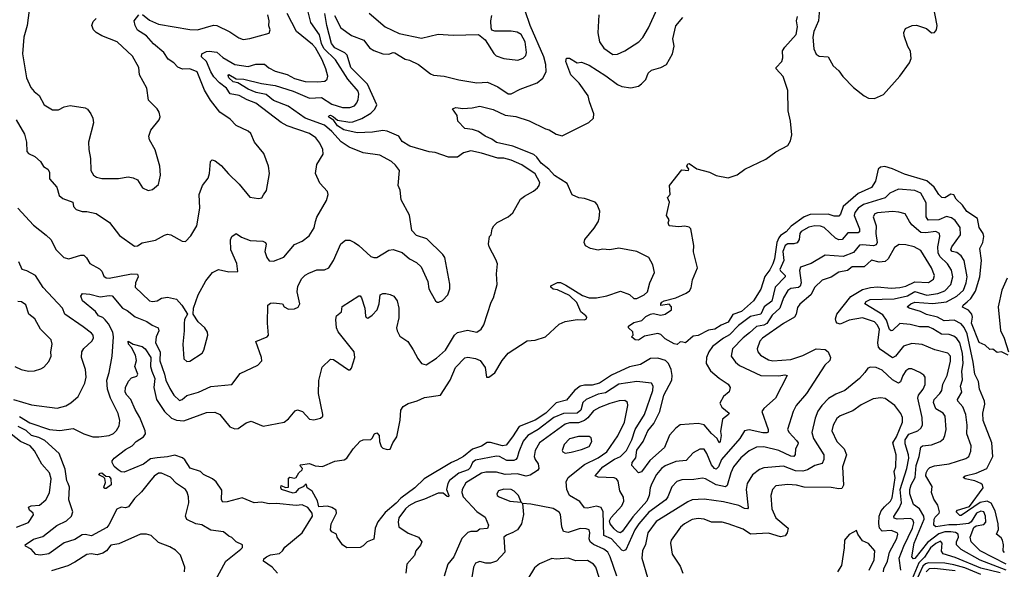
# Model space of a CAD drawing. Extents: x 1552033 to 1694788, y 811965 to 917215.
# Tile 562 of 632: x 1668246 to 1674833, y 872991 to 876663. Entities that reach past the tile are written whole.
import ezdxf

# ---------------------------------------------------------------- set-up
doc = ezdxf.new("R2010")
doc.units = 0

msp = doc.modelspace()

# ---------------------------------------------------------------- linework, layer by layer
at = {"layer": '0CON20XD'}
for points in [[(1673595.7, 876735.7), (1673590, 876655), (1673559.5, 876585), (1673552.8, 876547.2), (1673559.5, 876469.5), (1673575, 876433.8), (1673595, 876418.8), (1673655, 876416.2), (1673688.8, 876355), (1673725, 876322.5), (1673753.2, 876283.2), (1673825, 876209.2), (1673895, 876154.2), (1673925, 876138.1), (1673965, 876136.9), (1674025, 876162.9), (1674135, 876285.8), (1674198.6, 876375), (1674209.4, 876405), (1674205, 876453.3), (1674186.9, 876485), (1674162, 876555), (1674161.7, 876578.3), (1674172.5, 876605), (1674215.8, 876624.2), (1674245, 876625.8), (1674312.5, 876605), (1674345, 876576.2), (1674365, 876578), (1674380, 876595), (1674383.1, 876625), (1674354.8, 876774.8)], [(1668245, 874012.6), (1668315, 873969.6), (1668445.4, 873924.6), (1668515, 873918.9), (1668605, 873930.9), (1668676, 873896), (1668735, 873876.5), (1668775, 873875.5), (1668845, 873885.6), (1668875, 873898.1), (1668895, 873917.5), (1668911.2, 873948.8), (1668916.2, 873985), (1668905, 874032), (1668853.9, 874133.9), (1668834.2, 874195), (1668829.2, 874255), (1668845.3, 874305), (1668864.3, 874415), (1668873, 874545), (1668869, 874575), (1668841.1, 874631.1), (1668818.3, 874658.3), (1668802.6, 874672.6), (1668774.2, 874685), (1668752.7, 874712.7), (1668667.1, 874785), (1668656.4, 874815), (1668666.4, 874833.6), (1668715, 874829.2), (1668785, 874811.8), (1668845, 874821.2), (1668865, 874817.7), (1668935, 874735.3), (1668965, 874720), (1669018.7, 874678.7), (1669097.7, 874647.7), (1669133.1, 874623.1), (1669173.3, 874605), (1669176.7, 874585), (1669158.3, 874545), (1669154.3, 874505), (1669186.1, 874445), (1669183.5, 874383.5), (1669215.7, 874295.7), (1669224.8, 874254.8), (1669250, 874200), (1669278.2, 874155), (1669315, 874118.8), (1669332.9, 874125), (1669365, 874152.3), (1669442, 874175), (1669525, 874212.1), (1669666.2, 874225), (1669721.7, 874298.3), (1669840, 874355), (1669866.8, 874383.2), (1669864.4, 874405), (1669827, 874513), (1669902.5, 874545), (1669911.2, 874555), (1669903.4, 874636.6), (1669906, 874755), (1669925, 874769.2), (1669945, 874772.5), (1670004.3, 874764.3), (1670016, 874745), (1670045, 874729.4), (1670085, 874731.4), (1670108.5, 874741.5), (1670121.1, 874765), (1670102.3, 874845), (1670107.4, 874882.6), (1670133.5, 874935), (1670155, 874956.5), (1670180.6, 874970.6), (1670235, 874991.5), (1670285, 874992.2), (1670315, 875004.2), (1670346.5, 875055), (1670393.6, 875166.4), (1670425, 875190.8), (1670455, 875189.4), (1670485, 875175.6), (1670515, 875155.6), (1670595, 875081.9), (1670615, 875073.3), (1670635, 875074.4), (1670715, 875123.1), (1670745, 875128.1), (1670805, 875107.5), (1670855, 875066), (1670901.3, 875041.3), (1670931.9, 875011.9), (1670976, 874915), (1670984, 874865), (1670998, 874835), (1671027.5, 874785), (1671040, 874775), (1671050, 874775), (1671075, 874787.5), (1671110, 874825), (1671123.8, 874865), (1671123.6, 874896.4), (1671090, 875075), (1671077.5, 875095), (1670969.3, 875199.3), (1670901.9, 875221.9), (1670869.2, 875255), (1670855, 875357.5), (1670799.1, 875459.1), (1670790.8, 875525), (1670778, 875555), (1670788, 875655), (1670761.3, 875691.3), (1670734.2, 875715), (1670655, 875757.5), (1670544.6, 875774.6), (1670451.2, 875811.2), (1670396.8, 875846.8), (1670335, 875915.2), (1670285, 875958.8), (1670156.2, 876006.2), (1670042.7, 876085), (1669943.6, 876123.6), (1669895, 876163.6), (1669827.7, 876177.7), (1669775, 876199.7), (1669705, 876241.6), (1669675, 876247.5), (1669644.7, 876275), (1669640.4, 876289.6), (1669645, 876296.9), (1669695, 876267.5), (1669745, 876265.2), (1669865, 876236.4), (1669955, 876223.9), (1670075, 876185.5), (1670185, 876140), (1670265, 876143.8), (1670335, 876100), (1670405, 876075.8), (1670455, 876076.3), (1670485, 876088.5), (1670501.9, 876108.1), (1670510.5, 876129.5), (1670516, 876165), (1670511.5, 876185), (1670442.1, 876265), (1670358.4, 876395), (1670281.9, 876471.9), (1670265.1, 876505), (1670251.8, 876561.8), (1670193.8, 876645), (1670175.9, 876715)], [(1668315, 876760), (1668296.8, 876625), (1668273.1, 876546.9), (1668264.4, 876435), (1668292.2, 876275), (1668321.2, 876211.2), (1668343, 876183), (1668376.4, 876156.4), (1668410, 876095), (1668465, 876060), (1668505, 876061.2), (1668545, 876080.8), (1668585, 876089.2), (1668685, 876074.4), (1668700.8, 876065), (1668722, 876035), (1668736.2, 876005), (1668740, 875975), (1668707.5, 875845), (1668708.1, 875795), (1668719.5, 875735), (1668722.2, 875655), (1668740, 875625), (1668760.2, 875610.2), (1668795, 875601.3), (1668906.9, 875603.1), (1668972.5, 875612.5), (1669005, 875606), (1669035, 875593.3), (1669068.9, 875538.9), (1669105, 875521.2), (1669135, 875528), (1669175, 875562.5), (1669188, 875625), (1669184.2, 875685), (1669153, 875793), (1669115, 875860), (1669110.6, 875885), (1669124.2, 875925), (1669180, 875995), (1669185.8, 876015), (1669179.2, 876045), (1669165, 876068), (1669108.6, 876125), (1669097.5, 876205), (1669048.1, 876295), (1669042.5, 876345), (1669000.6, 876420.6), (1668899.2, 876515), (1668795, 876554.6), (1668757.4, 876577.4), (1668741.1, 876595), (1668730, 876625), (1668738.7, 876651.3), (1668759.1, 876670.9)], [(1670351.6, 876691.6), (1670395, 876610), (1670466.9, 876556.9), (1670547.6, 876527.6), (1670587.1, 876475), (1670615, 876457.3), (1670675, 876434.4), (1670715, 876432.2), (1670745, 876444.3), (1670755, 876441.4), (1670825, 876399.4), (1670855, 876392.5), (1670914.1, 876364.1), (1670995, 876301.4), (1671013.6, 876293.6), (1671085, 876286.9), (1671185, 876260.9), (1671305, 876241.1), (1671375, 876245.5), (1671445.7, 876215.7), (1671515, 876168.1), (1671535, 876168.1), (1671595, 876198.9), (1671708.6, 876241.4), (1671746.6, 876273.4), (1671767.3, 876315), (1671765.4, 876365), (1671752.8, 876415), (1671661.6, 876625), (1671627.9, 876722.1)], [(1672120.4, 876695), (1672114.7, 876575), (1672125, 876516), (1672155, 876473.5), (1672215, 876431.8), (1672245, 876433.2), (1672295, 876456.1), (1672387.8, 876515), (1672415, 876544), (1672452.1, 876607.9), (1672510.4, 876735)], [(1668223.2, 875995), (1668278.1, 875898.1), (1668291.1, 875845), (1668293.2, 875783.2), (1668305, 875768.8), (1668348.8, 875748.8), (1668386.2, 875715), (1668405, 875682.5), (1668435, 875663.8), (1668445.4, 875645), (1668445, 875600), (1668495.6, 875545), (1668509.7, 875489.7), (1668535, 875469.5), (1668602.5, 875445), (1668606.7, 875415), (1668625, 875394), (1668665, 875381.2), (1668695, 875382), (1668758.1, 875368.1), (1668847.4, 875307.4), (1668915, 875220.6), (1669015, 875150), (1669035, 875151.4), (1669065, 875171.8), (1669155, 875190.6), (1669215, 875224), (1669235, 875229.2), (1669256.8, 875226.8), (1669332.4, 875182.4), (1669355, 875181.4), (1669391.3, 875218.7), (1669431.4, 875285), (1669451.1, 875405), (1669446.9, 875495), (1669469.4, 875555), (1669506.2, 875605), (1669516.7, 875635), (1669523.8, 875715), (1669535, 875726.7), (1669555, 875721.2), (1669595, 875689.2), (1669642.4, 875632.4), (1669715.3, 875565.3), (1669785, 875477.1), (1669845, 875467.5), (1669867.1, 875472.9), (1669878, 875492), (1669897.1, 875522.9), (1669917.5, 875635), (1669911.5, 875685), (1669879.1, 875769.1), (1669817.5, 875845), (1669792.2, 875902.2), (1669775, 875919.4), (1669695, 875956.9), (1669655, 875999.4), (1669585.3, 876045.3), (1669523.8, 876125), (1669482, 876192), (1669434.4, 876315), (1669385, 876334.5), (1669335, 876332.5), (1669305.4, 876345.4), (1669277.1, 876375), (1669240.5, 876400.5), (1669210.9, 876445), (1669142, 876502), (1669095, 876555.8), (1669035, 876592.5), (1669018.8, 876625), (1669013.3, 876655), (1669042.5, 876695)], [(1669971.1, 872965), (1669935, 873005.5), (1669877.3, 873045), (1669880.2, 873059.8), (1669896.8, 873075), (1669925, 873087.3), (1669985, 873096.7), (1670005, 873114), (1670021, 873139), (1670137.1, 873235), (1670205.6, 873345), (1670202.7, 873365), (1670175, 873404.4), (1670135, 873420.5), (1670095, 873416.5), (1669965, 873430), (1669915, 873429.1), (1669865, 873438.5), (1669815.5, 873435.5), (1669735, 873467.5), (1669635, 873441.1), (1669605, 873440), (1669595.9, 873455.9), (1669598.8, 873518.8), (1669560.6, 873575), (1669536.5, 873595), (1669475, 873623.4), (1669455.1, 873645.1), (1669387.1, 873667.1), (1669351.4, 873721.4), (1669335.6, 873735), (1669285, 873752.9), (1669235, 873741.8), (1669166.4, 873736.4), (1669121.7, 873728.3), (1669075, 873693.3), (1668945, 873640), (1668925, 873641.5), (1668905, 873654.4), (1668878, 873678), (1668864.5, 873705), (1668864.5, 873715), (1668877.5, 873732.5), (1668955, 873791.4), (1668998.5, 873815), (1669025, 873843.8), (1669074.7, 873875.3), (1669087.1, 873895), (1669085.4, 873915), (1669050, 874005), (1669018.9, 874058.9), (1668990.7, 874125), (1668963.6, 874153.6), (1668952.1, 874175), (1668953.5, 874205), (1668975, 874248.5), (1668995, 874270.7), (1669029.1, 874280.9), (1669036.6, 874295), (1669017.1, 874345), (1669027.5, 874385), (1669020.8, 874420.8), (1668993.4, 874473.4), (1668974.2, 874495), (1668972.5, 874515), (1669005, 874496.2), (1669065, 874478.6), (1669086.5, 874465), (1669123.9, 874405), (1669122.1, 874345), (1669130.8, 874315), (1669150.3, 874265), (1669143.7, 874205), (1669162, 874125), (1669215, 874044.5), (1669261.2, 874001.2), (1669295, 873987.1), (1669345, 873983.3), (1669495, 874037.9), (1669551.3, 874041.3), (1669585, 874024.3), (1669652.2, 873942.2), (1669685, 873928.6), (1669707.9, 873932.1), (1669760.7, 873969.3), (1669795, 873981.2), (1669875, 873948), (1670015.8, 873974.2), (1670044.4, 873995.6), (1670089.4, 874050.6), (1670104.3, 874055.7), (1670138.8, 874045), (1670185, 873993.8), (1670215, 873989.2), (1670258.3, 874001.7), (1670273.3, 874015), (1670273.8, 874025), (1670244.3, 874165), (1670246.6, 874253.4), (1670269.4, 874340.6), (1670325, 874395.8), (1670345, 874392.5), (1670445, 874323.3), (1670456.7, 874323.3), (1670465.8, 874335), (1670488.1, 874405), (1670483.4, 874443.4), (1670376.6, 874576.6), (1670365.7, 874605), (1670360.5, 874659.5), (1670366.4, 874683.6), (1670398, 874712), (1670404.1, 874745.9), (1670515, 874817.5), (1670525, 874817.5), (1670533.3, 874805), (1670554.4, 874735), (1670559.2, 874685), (1670565, 874673.3), (1670575, 874670), (1670605, 874689.2), (1670636.9, 874725), (1670651.9, 874765), (1670657.5, 874825), (1670675, 874833.3), (1670695, 874833.8), (1670725, 874828), (1670750, 874815), (1670770.8, 874785), (1670781.9, 874735), (1670782.1, 874672.1), (1670767.8, 874605), (1670770.6, 874585), (1670789.6, 874549.6), (1670842.2, 874512.2), (1670878.3, 874458.3), (1670909.1, 874399.1), (1670935, 874366.7), (1670965, 874356.2), (1671035, 874401.1), (1671095, 874454.5), (1671155, 874554.4), (1671175, 874573.6), (1671241.3, 874588.7), (1671305, 874574.5), (1671334.3, 874595.7), (1671350.8, 874625), (1671400, 874775), (1671415.4, 874804.6), (1671440, 874895), (1671435.6, 874965), (1671441.7, 875031.7), (1671431.7, 875061.7), (1671386, 875145), (1671382, 875165), (1671390, 875215), (1671400, 875225), (1671408, 875265), (1671417.5, 875285), (1671440.8, 875309.2), (1671513.2, 875346.8), (1671546.3, 875373.7), (1671597.5, 875465), (1671622.5, 875485), (1671683.4, 875516.6), (1671709.8, 875540.2), (1671721.9, 875555), (1671726.2, 875575), (1671695, 875632.4), (1671605, 875693.9), (1671535, 875725.3), (1671485, 875737.5), (1671445, 875738.6), (1671335, 875772.4), (1671265, 875786.8), (1671215.4, 875774.6), (1671175, 875745.7), (1671115, 875744.4), (1671025, 875776.4), (1670985, 875781.5), (1670857.2, 875817.2), (1670805, 875850), (1670783.3, 875885), (1670705, 875919.4), (1670675, 875923.3), (1670607.4, 875912.6), (1670505, 875907), (1670415, 875926.3), (1670371.7, 875955), (1670348.9, 875988.9), (1670311.5, 876015), (1670315.7, 876024.3), (1670325, 876024.5), (1670345, 876015.2), (1670372.8, 875992.8), (1670455, 875978.5), (1670475, 875980.2), (1670535, 876002.5), (1670595, 876038.2), (1670621.2, 876065), (1670634.4, 876095), (1670572.2, 876232.2), (1670461.2, 876345), (1670437.3, 876427.3), (1670421.7, 876441.7), (1670355, 876474.7), (1670331.2, 876505), (1670301.5, 876625), (1670288.6, 876705)], [(1669068.1, 876698.1), (1669115, 876661.2), (1669175, 876633.4), (1669385, 876597.9), (1669435, 876596), (1669543.8, 876626.2), (1669565, 876625.3), (1669653, 876583), (1669712, 876542), (1669742.1, 876532.1), (1669785, 876537.3), (1669915.8, 876574.2), (1669921.2, 876595), (1669913.3, 876623.3), (1669915.4, 876655), (1669906, 876695)], [(1670226.2, 875313.8), (1670235, 875344), (1670298.8, 875455), (1670310, 875495), (1670306.2, 875515), (1670255, 875570), (1670225.8, 875635), (1670234.3, 875695), (1670276.9, 875765), (1670275, 875796.2), (1670255, 875839.2), (1670227.5, 875875), (1670185, 875903.5), (1670035, 875954.6), (1669995, 875975.6), (1669826, 876106), (1669768.1, 876128.1), (1669715, 876156.9), (1669655, 876167.5), (1669630.3, 876205), (1669582.2, 876242.2), (1669545, 876282.5), (1669524.4, 876314.4), (1669495, 876383.3), (1669463.1, 876415), (1669464.2, 876435.8), (1669495, 876449.8), (1669515, 876452.9), (1669565.7, 876445.7), (1669605, 876410.3), (1669685, 876363.1), (1669775, 876350.4), (1669825, 876367.1), (1669885, 876366.9), (1669912, 876342), (1669955, 876319.1), (1670035, 876298.2), (1670085, 876271.4), (1670155, 876250), (1670241.9, 876248.1), (1670286.7, 876253.3), (1670303.3, 876265), (1670307.5, 876285), (1670295.3, 876335), (1670270.3, 876395), (1670225, 876474.6), (1670205, 876498.4), (1670098.8, 876585), (1670036.3, 876705)], [(1674835, 873103.2), (1674825.5, 873115), (1674828.2, 873155), (1674821.8, 873185), (1674811.3, 873201.3), (1674780, 873225), (1674792.9, 873257.1), (1674792.3, 873295), (1674771.3, 873381.3), (1674745, 873432.4), (1674717.2, 873447.2), (1674671.7, 873438.3), (1674545, 873350), (1674535, 873351.2), (1674510, 873375), (1674520, 873385), (1674599.5, 873410.5), (1674690.6, 873535), (1674687.1, 873555), (1674675.2, 873565.2), (1674635, 873581.5), (1674570.8, 873595), (1674558.6, 873605), (1674570, 873615), (1674645, 873634.2), (1674715, 873664.6), (1674755.2, 873744.8), (1674750.2, 873835), (1674692.2, 873985), (1674689.4, 874035), (1674701.5, 874095), (1674699.6, 874115), (1674667.9, 874195), (1674659.2, 874245), (1674636.7, 874295), (1674623.6, 874375), (1674584.2, 874564.2), (1674565, 874606.7), (1674545, 874630.7), (1674496.3, 874656.3), (1674431.4, 874651.4), (1674386.3, 874676.3), (1674313.1, 874693.1), (1674272.6, 874712.6), (1674195.4, 874735.4), (1674182.5, 874745), (1674207.7, 874765), (1674235, 874775.9), (1674355, 874767.3), (1674445, 874778.8), (1674514.7, 874815), (1674559.5, 874855), (1674577.6, 874905), (1674583.3, 874945), (1674564.8, 875054.8), (1674545, 875085.3), (1674515, 875107.5), (1674483.9, 875113.9), (1674475.9, 875125), (1674482.2, 875145), (1674539.6, 875225), (1674537.9, 875275), (1674505, 875321.3), (1674480.1, 875340.1), (1674445, 875348), (1674395, 875326.4), (1674323.8, 875323.8), (1674309.8, 875345), (1674309.2, 875439.2), (1674275.2, 875505.2), (1674235, 875521.6), (1674125, 875531.6), (1674066.4, 875503.6), (1674035, 875473.5), (1673891.2, 875428.8), (1673855, 875404.1), (1673833.7, 875375), (1673828.4, 875355), (1673864, 875265), (1673863.2, 875246.8), (1673855, 875238.2), (1673785, 875238.2), (1673748.1, 875195), (1673725, 875191.6), (1673703.3, 875203.3), (1673628.1, 875275), (1673604.3, 875284.3), (1673564.8, 875285.2), (1673525, 875276.1), (1673475, 875248.4), (1673464.2, 875235), (1673460, 875195), (1673447.6, 875172.4), (1673425, 875165.8), (1673385, 875165.2), (1673366.3, 875153.7), (1673351.8, 875115), (1673358.1, 875055), (1673331.9, 874995), (1673335, 874984.6), (1673366.2, 874955), (1673367.5, 874945), (1673300, 874875), (1673277.4, 874782.6), (1673227, 874745), (1673203.4, 874696.6), (1673135, 874679.6), (1673055, 874619.2), (1672993.5, 874556.5), (1672953.9, 874535), (1672881, 874479), (1672855.5, 874445), (1672840, 874405), (1672837.8, 874365), (1672866.7, 874316.7), (1672925, 874267.5), (1672985, 874228.5), (1672998.9, 874205), (1672992.9, 874177.1), (1672953.9, 874146.1), (1672930, 874100), (1672942.9, 874075), (1672992.5, 874035), (1672988, 874025), (1672948.8, 873995), (1672935, 873911.2), (1672938, 873885), (1672932, 873845), (1672925, 873836.2), (1672911.5, 873865), (1672875, 873897.6), (1672825, 873956.7), (1672785, 873964.7), (1672665, 873956.1), (1672635, 873933.5), (1672592.4, 873887.6), (1672559.7, 873805), (1672462.7, 873717.3), (1672405, 873642.2), (1672385, 873634.4), (1672341.1, 873685), (1672343.9, 873705), (1672367, 873735), (1672374.2, 873785.8), (1672416.2, 873845), (1672447.3, 873915), (1672488, 873965), (1672528.7, 874045), (1672554.5, 874155), (1672608.5, 874255), (1672611, 874285), (1672604, 874325), (1672586.2, 874366.2), (1672566.4, 874385), (1672515, 874402.7), (1672465, 874399.2), (1672399.9, 874360.1), (1672325, 874343.7), (1672205, 874289.1), (1672125, 874235.3), (1672075, 874220.3), (1672025, 874220.5), (1671995, 874213.7), (1671957.2, 874185), (1671905, 874121.6), (1671835, 874102.6), (1671765, 874035.2), (1671695, 873986.7), (1671587.2, 873945), (1671543.7, 873875), (1671500.1, 873819.9), (1671475, 873816.6), (1671395, 873837.6), (1671372.8, 873837.2), (1671336.2, 873813.8), (1671275, 873793), (1671215, 873744.7), (1671170.3, 873719.7), (1671134.8, 873705.2), (1670951.2, 873595), (1670890.6, 873535), (1670795, 873465.4), (1670765, 873431.9), (1670690.7, 873369.3), (1670643.1, 873306.9), (1670624.5, 873265), (1670615, 873192.5), (1670570, 873175), (1670545, 873146.7), (1670525, 873136.7), (1670435.7, 873134.3), (1670405, 873154.7), (1670370.4, 873205), (1670366.4, 873226.4), (1670335, 873240.8), (1670326.1, 873255), (1670330.3, 873295), (1670366.2, 873365), (1670363.5, 873385), (1670335, 873403.1), (1670305, 873411.7), (1670247.8, 873407.8), (1670238.2, 873448.2), (1670202, 873512), (1670168.8, 873535), (1670165, 873556.7), (1670155, 873557.5), (1670152.5, 873547.5), (1670141.7, 873541.7), (1670112.1, 873527.9), (1670091.2, 873505), (1670075, 873500), (1669997.5, 873525), (1669993, 873537), (1669995, 873550), (1670025, 873537.5), (1670045, 873540), (1670045, 873600), (1670052.5, 873607.5), (1670085, 873600), (1670095.9, 873604.1), (1670113.9, 873636.1), (1670136.7, 873655), (1670137.5, 873665), (1670120, 873685), (1670125, 873690), (1670185, 873698.9), (1670223.3, 873683.3), (1670272, 873678), (1670355, 873714), (1670417.7, 873722.3), (1670435, 873732.5), (1670477.5, 873795), (1670525, 873847.5), (1670545, 873856.7), (1670595, 873858.8), (1670605, 873866), (1670620, 873895), (1670635, 873902.1), (1670651.6, 873885), (1670652.8, 873845), (1670665, 873810.8), (1670675, 873800.9), (1670705, 873791.2), (1670725, 873792.9), (1670742.4, 873835), (1670768.3, 873875), (1670791.7, 873988.3), (1670796.3, 874053.7), (1670812.4, 874077.6), (1670845, 874099.2), (1670905, 874116.1), (1670955, 874139.5), (1671061.4, 874155), (1671127.1, 874255), (1671161.1, 874338.9), (1671225, 874404.4), (1671245, 874408.1), (1671295, 874398.9), (1671325.7, 874385), (1671359.7, 874339.7), (1671370, 874275), (1671385, 874273.8), (1671425, 874303.8), (1671474.7, 874385.3), (1671515, 874434.2), (1671641.7, 874518.3), (1671695, 874522.9), (1671763.3, 874545), (1671855, 874627.8), (1671895, 874646.5), (1671975, 874659.2), (1672025, 874658.8), (1672037.5, 874665), (1672040, 874675), (1672033.3, 874685), (1672000.9, 874710.9), (1671972.7, 874772.7), (1671925, 874820.8), (1671845, 874858.8), (1671815, 874863.8), (1671800, 874875), (1671800, 874885), (1671845, 874906.7), (1671865, 874906.2), (1671900.7, 874889.3), (1672011.1, 874821.1), (1672055, 874804.6), (1672105, 874803.8), (1672175, 874817.1), (1672265, 874849.4), (1672325, 874827.5), (1672355, 874800.8), (1672375, 874800.5), (1672424.6, 874825.4), (1672445.3, 874844.7), (1672461.4, 874905), (1672492.5, 874975), (1672482.5, 875025), (1672455, 875074), (1672375, 875114.4), (1672255, 875136.9), (1672195, 875125.8), (1672145, 875129.2), (1672115, 875124.3), (1672065, 875134.3), (1672032.2, 875152.2), (1672022.5, 875175), (1672026, 875195), (1672089.8, 875270.2), (1672115, 875312), (1672123.5, 875335), (1672126.5, 875385), (1672109.3, 875429.3), (1672096, 875445), (1672025, 875468.8), (1671986.7, 875473.3), (1671942.8, 875492.8), (1671908, 875568), (1671825, 875621.5), (1671785, 875664.1), (1671734.8, 875704.8), (1671705.6, 875745.6), (1671685, 875762.8), (1671545, 875817.2), (1671435, 875843.5), (1671405.5, 875865.5), (1671359.6, 875885), (1671315, 875917.1), (1671275, 875930), (1671225, 875936.2), (1671178.1, 875985), (1671172.9, 876022.9), (1671141.7, 876068.3), (1671165, 876077.5), (1671210.8, 876070.8), (1671273.9, 876073.9), (1671325, 876085.8), (1671412.8, 876062.8), (1671495, 876024.4), (1671565, 876016.2), (1671655, 875988.5), (1671764, 875935), (1671788, 875928), (1671835, 875897.9), (1671875, 875887.5), (1672054.6, 875975.4), (1672085.8, 876005), (1672087.5, 876035), (1672057.1, 876115), (1672048.5, 876155), (1671989.2, 876239.2), (1671933.5, 876295), (1671900.8, 876385), (1671905, 876406.5), (1671925, 876405.5), (1671975, 876376), (1672005, 876378.8), (1672055, 876360), (1672168, 876288), (1672245, 876230.6), (1672275, 876216), (1672335, 876208.8), (1672385, 876220), (1672405.9, 876234.1), (1672435.8, 876264.2), (1672450, 876305), (1672473.8, 876325), (1672535, 876344.4), (1672572.9, 876365), (1672613.5, 876435), (1672623.7, 876486.3), (1672615.5, 876535), (1672635, 876622), (1672682, 876678)], [(1670585, 876706.9), (1670691.4, 876615), (1670785, 876571.1), (1670935, 876540.5), (1671045, 876567.1), (1671145, 876559.4), (1671315, 876564), (1671359.1, 876529.1), (1671417.3, 876437.3), (1671432.9, 876422.9), (1671485, 876403.1), (1671577.6, 876392.4), (1671615, 876405.6), (1671631.5, 876425), (1671636.7, 876445), (1671627.3, 876515), (1671600.3, 876565), (1671575, 876580), (1671535, 876587.3), (1671425, 876587.1), (1671404.3, 876594.3), (1671399.2, 876609.2), (1671398.1, 876655), (1671405, 876692.5)], [(1674857.5, 874422.5), (1674815, 874443.3), (1674785, 874440), (1674755, 874462.5), (1674735, 874460), (1674705, 874487.5), (1674665, 874506.7), (1674613.9, 874635), (1674620, 874675), (1674615.4, 874695), (1674592.7, 874722.7), (1674553, 874743), (1674557.1, 874755), (1674585, 874778), (1674609, 874801), (1674640.3, 874849.7), (1674668.1, 874945), (1674680.3, 875055), (1674668.2, 875135), (1674688.6, 875175), (1674695.8, 875215), (1674691, 875235), (1674664.8, 875275), (1674652.4, 875335), (1674581.3, 875381.3), (1674553.1, 875423.1), (1674510, 875465), (1674495, 875492.2), (1674475, 875497.1), (1674435, 875473.3), (1674415, 875474.3), (1674395, 875494.3), (1674362.9, 875545), (1674315, 875585.8), (1674165, 875630.2), (1674085, 875667.4), (1674032.6, 875682.6), (1674005, 875678.7), (1673989.2, 875665), (1673971.9, 875585), (1673945, 875541.5), (1673855, 875502.2), (1673754.4, 875415.6), (1673736.9, 875363.1), (1673725, 875351.3), (1673695, 875350.2), (1673655, 875362.9), (1673535, 875361.3), (1673495, 875345.7), (1673407.1, 875282.9), (1673372.9, 875245), (1673335, 875220.8), (1673323.6, 875206.4), (1673310.3, 875175), (1673295.2, 875065), (1673285, 875031.9), (1673265, 874992.1), (1673231.6, 874948.4), (1673205, 874862.9), (1673155.6, 874785), (1673075, 874712.5), (1673016.4, 874693.6), (1672985, 874642.1), (1672938, 874622), (1672896.7, 874595), (1672855, 874589.2), (1672785, 874554.2), (1672752, 874548), (1672700, 874505), (1672681.7, 874508.3), (1672665, 874510), (1672645, 874492.5), (1672625, 874496.7), (1672565, 874530), (1672535, 874558.8), (1672515, 874567.5), (1672425, 874549.2), (1672385, 874522.9), (1672363.3, 874523.3), (1672340, 874545), (1672350, 874555), (1672348.3, 874578.3), (1672320, 874605), (1672320, 874615), (1672355, 874640), (1672407.7, 874652.3), (1672435, 874680), (1672465, 874696.7), (1672485, 874700), (1672535, 874690), (1672564, 874696), (1672606.4, 874723.6), (1672607.5, 874745), (1672591.7, 874761.7), (1672534.3, 874754.3), (1672534.2, 874765), (1672542.5, 874775), (1672556.7, 874785), (1672635, 874804.3), (1672704.3, 874835.7), (1672727.5, 874852.5), (1672738.9, 874871.1), (1672746.4, 874925), (1672780.6, 875005), (1672753.2, 875113.2), (1672756.2, 875155), (1672736, 875265), (1672725, 875276), (1672695, 875284), (1672655, 875279.4), (1672590, 875285), (1672583.3, 875305), (1672590, 875325), (1672572.5, 875355), (1672582.5, 875395), (1672592.5, 875445), (1672580, 875475), (1672597.5, 875495), (1672592.5, 875555), (1672675, 875660), (1672720, 875655), (1672722.5, 875665), (1672710, 875685), (1672715, 875700), (1672725, 875702.5), (1672775, 875665.8), (1672861.2, 875645), (1672905, 875622.5), (1672985, 875606.9), (1673045, 875625.7), (1673096.2, 875665), (1673238.5, 875731.5), (1673305, 875781.1), (1673385, 875822), (1673403.3, 875855), (1673410.4, 875895), (1673403.2, 875985), (1673386.4, 876055), (1673385, 876190), (1673352.7, 876282.7), (1673306.2, 876335), (1673306.7, 876345), (1673344, 876385), (1673350.5, 876409.5), (1673350, 876455), (1673365, 876480), (1673440, 876565), (1673448.8, 876615), (1673443.8, 876655), (1673450, 876685)], [(1668234.8, 875404.8), (1668339.9, 875289.9), (1668424.2, 875224.2), (1668455.8, 875195), (1668490, 875125), (1668542, 875075), (1668575, 875065.5), (1668655, 875090.9), (1668675, 875089.4), (1668692.6, 875072.6), (1668715, 875034), (1668779.5, 874999.5), (1668795, 874982), (1668810, 874950), (1668825, 874939.5), (1668845, 874936.4), (1668995, 874965.7), (1669033.5, 874963.5), (1669040, 874945), (1669020, 874905), (1669017.8, 874875), (1669115, 874784.5), (1669135, 874780), (1669165, 874784.4), (1669195, 874802.5), (1669235, 874810), (1669296.2, 874795), (1669332, 874755), (1669370, 874695), (1669350, 874660), (1669346.1, 874633.9), (1669347.1, 874585), (1669337.5, 874495), (1669345, 874397.5), (1669365, 874378.8), (1669385, 874380.8), (1669468, 874435), (1669479.2, 874455), (1669504, 874555), (1669502.5, 874575), (1669485.8, 874605), (1669441.2, 874645), (1669407.5, 874695), (1669410, 874735), (1669440, 874825), (1669492.7, 874917.3), (1669535.9, 874974.1), (1669576.4, 874993.6), (1669645, 874978.8), (1669705, 874980), (1669698, 875035), (1669659.4, 875125), (1669657.7, 875192.3), (1669666.2, 875215), (1669695, 875233.8), (1669730.9, 875210.9), (1669788.6, 875188.6), (1669872.4, 875182.4), (1669890, 875175), (1669894.2, 875164.2), (1669887.1, 875115), (1669898.8, 875075), (1669915, 875052), (1669945, 875048.8), (1670014, 875076), (1670085, 875161.9), (1670135, 875184.3), (1670181.7, 875218.3), (1670217, 875273), (1670226.2, 875313.8)], [(1674845, 873025.3), (1674671.3, 873115), (1674610, 873175), (1674605.3, 873205.3), (1674629.1, 873270.9), (1674645, 873281.4), (1674695, 873289.7), (1674709.7, 873305), (1674707.7, 873345), (1674695, 873374.6), (1674675, 873380), (1674646.8, 873365), (1674611.3, 873308.7), (1674595, 873297.8), (1674515, 873287.2), (1674461.7, 873288.3), (1674374.1, 873274.1), (1674361.8, 873285), (1674363.6, 873326.4), (1674369.9, 873340.1), (1674397.6, 873365), (1674399.4, 873375), (1674388.7, 873418.7), (1674361.2, 873458.8), (1674344.7, 873505), (1674351.1, 873545), (1674308, 873615), (1674309, 873635), (1674322.2, 873657.8), (1674335, 873670), (1674365, 873681.8), (1674465, 873696.1), (1674575, 873731.8), (1674594.6, 873745.4), (1674609.3, 873780.7), (1674610, 873815), (1674583.2, 873895), (1674585.3, 873955), (1674575.3, 874025), (1674555.5, 874075.5), (1674522.1, 874115), (1674520, 874125), (1674548.5, 874175), (1674538.7, 874215), (1674552.1, 874257.9), (1674549.2, 874315), (1674556.6, 874365), (1674552.8, 874435), (1674534.5, 874504.5), (1674515, 874533.9), (1674495, 874548.2), (1674465, 874558.9), (1674411.6, 874561.6), (1674355, 874598.6), (1674325, 874610.8), (1674265, 874610), (1674202.5, 874627.5), (1674135, 874634.4), (1674085, 874585.5), (1674075, 874583.3), (1674065, 874592.9), (1674045.7, 874655.7), (1674021.1, 874691.1), (1673900.6, 874765), (1673909.2, 874780.8), (1673935.3, 874794.7), (1674095, 874798.3), (1674185, 874817.3), (1674235, 874846.5), (1674315, 874821.8), (1674387.3, 874832.7), (1674435, 874852.6), (1674474.7, 874895), (1674488.1, 874945), (1674480.5, 874990.5), (1674452, 875032), (1674401, 875081), (1674390.7, 875105), (1674387.3, 875145), (1674401.5, 875215), (1674399.4, 875235), (1674375, 875247.9), (1674305, 875238.7), (1674275, 875242), (1674213.1, 875293.1), (1674197.5, 875315), (1674168.8, 875365), (1674128.3, 875378.3), (1674085, 875382.7), (1673985, 875373.3), (1673966.7, 875365), (1673955.4, 875345), (1673975.3, 875285), (1673972.6, 875235), (1673981.6, 875175), (1673975, 875159.5), (1673957, 875153), (1673885, 875159.5), (1673865, 875155.7), (1673825, 875107.1), (1673755, 875082), (1673635, 875090.4), (1673541.2, 875035), (1673469.5, 875010.5), (1673461.9, 874988.1), (1673473.2, 874905), (1673468.3, 874881.7), (1673455, 874872.9), (1673405, 874866.1), (1673385, 874852.9), (1673355, 874805.5), (1673330.2, 874735), (1673280.5, 874689.5), (1673245, 874632.7), (1673225, 874621.4), (1673175, 874614.3), (1673128.7, 874571.4), (1673085, 874537.5), (1673015.4, 874465), (1673005.4, 874415), (1673034.3, 874374.3), (1673062.2, 874352.2), (1673205, 874285.8), (1673325, 874284.5), (1673365, 874290), (1673379.2, 874285), (1673303.1, 874135), (1673224.3, 874065), (1673211.4, 874045), (1673252.5, 873925), (1673252.7, 873907.3), (1673245, 873902.2), (1673217.4, 873902.6), (1673125, 873923.7), (1673094.3, 873915.7), (1673062.8, 873865), (1672940.4, 873725), (1672920.8, 873675), (1672905, 873660.8), (1672895, 873664.6), (1672875, 873689.6), (1672842.2, 873765)], [(1674845.5, 872985.5), (1674671.3, 873051.3), (1674544, 873124), (1674513.7, 873155), (1674513.8, 873175), (1674525.7, 873205.7), (1674523.6, 873225), (1674507.2, 873237.2), (1674475, 873241.1), (1674435, 873241.3), (1674395, 873227.1), (1674319.3, 873170.7), (1674235, 873062.7), (1674225, 873059.7), (1674214.1, 873075), (1674229.3, 873165), (1674297, 873325), (1674294, 873345), (1674266.3, 873395), (1674224.8, 873424.8), (1674201.1, 873495), (1674201.2, 873525), (1674210.3, 873555), (1674236.5, 873603.5), (1674243.2, 873685), (1674262.9, 873745), (1674273.4, 873806.6), (1674285, 873816.7), (1674345, 873823.3), (1674404.7, 873845.3), (1674425, 873862.9), (1674434.6, 873885), (1674443.9, 873925), (1674436.9, 874015), (1674423.1, 874035), (1674375, 874063.8), (1674358.4, 874105), (1674362.8, 874125), (1674400.7, 874165), (1674414, 874185), (1674422.4, 874227.6), (1674450.3, 874285), (1674472.4, 874382.4), (1674473.1, 874415), (1674455.8, 874435.8), (1674367.5, 874457.5), (1674282.9, 874492.9), (1674215, 874500.4), (1674158.3, 874481.7), (1674105, 874415.5), (1674085, 874403.5), (1674005, 874458.8), (1673991.4, 874475), (1673986.6, 874505), (1673997.3, 874595), (1673982.6, 874625), (1673964.3, 874644.3), (1673885, 874670.5), (1673795, 874655.2), (1673735, 874629.6), (1673715, 874634.5), (1673707.1, 874645), (1673703.4, 874665), (1673713.3, 874695), (1673806.8, 874813.2), (1673885, 874859.4), (1673936.6, 874873.4), (1673985, 874879), (1674075, 874869.5), (1674135, 874873.7), (1674175, 874883.1), (1674235, 874911), (1674325, 874908.2), (1674360.2, 874929.8), (1674365.4, 874955), (1674345.3, 875005), (1674275, 875121.1), (1674228.8, 875145), (1674175, 875158.5), (1674128.6, 875161.4), (1674098.5, 875141.5), (1674055.3, 875065), (1674035, 875047.1), (1673995, 875043.3), (1673944.2, 875055.8), (1673895, 875011.3), (1673815, 875012.8), (1673783.2, 874986.8), (1673725, 874976.2), (1673675, 874942.5), (1673615, 874921.8), (1673565.4, 874875), (1673538, 874825), (1673465, 874763.5), (1673449.1, 874740.9), (1673440.4, 874695), (1673428.5, 874675), (1673355, 874633.6), (1673215, 874534.5), (1673198.2, 874515), (1673179.5, 874465), (1673183.3, 874443.3), (1673201.3, 874421.3), (1673255, 874390), (1673283.3, 874383.3), (1673405, 874392.7), (1673485, 874418.5), (1673575, 874463.2), (1673635, 874459.2), (1673654.4, 874445), (1673670, 874405), (1673665.7, 874385), (1673633.1, 874355), (1673509.1, 874165), (1673441.2, 874085), (1673421.2, 874045), (1673382.5, 873925), (1673393.3, 873905), (1673441.9, 873851.9), (1673453.1, 873835), (1673452.2, 873825), (1673436.9, 873795), (1673433.1, 873756.9), (1673424.6, 873745.4), (1673405, 873747.1), (1673324.3, 873784.3), (1673225, 873809.5), (1673175, 873806.6), (1673125, 873782.8), (1673070.4, 873735), (1673022.3, 873675), (1673003.4, 873635), (1672979.4, 873550.6), (1672968, 873542), (1672905.4, 873555.4), (1672835, 873596.1), (1672815, 873600.4), (1672755, 873590.7), (1672675, 873588.7), (1672643.2, 873576.8), (1672608.8, 873541.2), (1672581.9, 873475), (1672567.8, 873455), (1672455, 873373.4), (1672387.1, 873295), (1672362.3, 873255), (1672300.2, 873119.8), (1672286.4, 873113.6), (1672275, 873117.9), (1672205, 873194.2), (1672155, 873216.5), (1672149.3, 873375), (1672135, 873404.3), (1672105, 873413.8), (1672045, 873399.1), (1672025, 873402.2), (1671993.3, 873443.3), (1671924.8, 873484.8), (1671907.5, 873525), (1671902.9, 873575), (1671915.2, 873604.8), (1672025, 873690.3), (1672115, 873735.2), (1672173.5, 873775), (1672247.1, 873882.9), (1672292.5, 873975), (1672315.5, 874085.5), (1672312.5, 874105), (1672295, 874117.8), (1672256.6, 874116.6), (1672195, 874098.4), (1672125, 874072.5), (1672085, 874050), (1672047.7, 874002.3), (1672025.6, 873984.4), (1671985, 873970.4), (1671925, 873968.8), (1671895, 873961.5), (1671724.6, 873835), (1671695.4, 873785), (1671688.2, 873745), (1671693.6, 873725), (1671713.6, 873695), (1671719.4, 873665), (1671709.1, 873650.9), (1671660.8, 873619.2), (1671635, 873612.5), (1671575, 873628.6), (1671495, 873624.4), (1671435, 873639), (1671365, 873639.7), (1671335, 873633.5), (1671231.6, 873568.4), (1671205.8, 873525), (1671204.7, 873505), (1671213.2, 873475), (1671305, 873376.1), (1671359.8, 873339.8), (1671382.9, 873285), (1671375, 873263.5), (1671325, 873258.1), (1671305, 873244.4), (1671265, 873244.5), (1671245, 873235.7), (1671205, 873196), (1671150.6, 873075), (1671110.4, 873025), (1671085.3, 872945)], [(1668204.3, 874125), (1668325, 874090.4), (1668497, 874067), (1668555.8, 874084.2), (1668587.9, 874102.1), (1668636.9, 874145), (1668681.9, 874235), (1668690, 874275), (1668686.4, 874325), (1668660.4, 874405), (1668662.5, 874445), (1668675, 874465.7), (1668728, 874515), (1668740.8, 874535), (1668737.5, 874555), (1668727.6, 874567.6), (1668670.7, 874610.7), (1668549.5, 874695), (1668532.9, 874735), (1668404.3, 874874.3), (1668353.2, 874955), (1668295, 874985.7), (1668263.2, 874993.2), (1668240.4, 875045)], [(1674853, 874937), (1674815.2, 874855), (1674791.8, 874745), (1674807.1, 874587.1), (1674832.5, 874535), (1674860, 874445)], [(1668215, 874346.2), (1668256.1, 874326.1), (1668305, 874315.8), (1668345, 874317.8), (1668388.6, 874331.4), (1668407.8, 874342.2), (1668441.3, 874378.7), (1668457.8, 874415), (1668455.6, 874445), (1668463.3, 874495), (1668457.5, 874525), (1668385.7, 874595), (1668346.9, 874665), (1668308.2, 874695), (1668287.2, 874757.2), (1668258.3, 874778.3)], [(1668258.3, 874778.3), (1668235, 874781.4)], [(1673975, 874338.5), (1673938.3, 874341.7), (1673918.8, 874335), (1673900.8, 874305), (1673864.3, 874265), (1673765.7, 874185), (1673705, 874161.8), (1673657.3, 874132.7), (1673611.2, 874085), (1673585, 874046.9), (1673568.2, 874001.8), (1673545.3, 873905), (1673555.8, 873865), (1673624.5, 873755), (1673626.3, 873723.7), (1673615, 873698), (1673565, 873683.6), (1673515.6, 873655), (1673485, 873646.2), (1673435, 873649.2), (1673355, 873680.3), (1673225, 873668.2), (1673195, 873657.5), (1673148.3, 873621.7), (1673113.6, 873563.6), (1673105.4, 873525), (1673119.1, 873400.9), (1673114.4, 873395.6), (1673095, 873396.9), (1673056.2, 873416.1), (1672955, 873442.2), (1672825, 873460.4), (1672745.3, 873454.7), (1672715, 873442.5), (1672505, 873309.2), (1672448.2, 873235), (1672433.2, 873156.8), (1672412.8, 873115), (1672409.2, 873065), (1672446.7, 872935)], [(1674140.5, 872985), (1674128.8, 873065), (1674160, 873145), (1674219.6, 873265), (1674227.8, 873302.2), (1674221.2, 873321.2), (1674205, 873330.6), (1674115, 873325.8), (1674095, 873333.6), (1674093.4, 873343.4), (1674129.8, 873400.2), (1674144.5, 873435), (1674137.2, 873525), (1674180.7, 873665), (1674193.5, 873733.5), (1674192, 873755), (1674168.6, 873828.6), (1674169.5, 873855), (1674195, 873893), (1674254.4, 873915.6), (1674274.6, 873935), (1674284.6, 873955), (1674282.8, 874005), (1674253.8, 874135), (1674259.2, 874155), (1674289.6, 874195), (1674303.8, 874225), (1674303.6, 874273.6), (1674295, 874287.1), (1674268, 874305), (1674215, 874331.1), (1674195, 874331.1), (1674175, 874317.1), (1674153.5, 874285), (1674137.6, 874242.4), (1674125, 874234.6), (1674085, 874257.5), (1674015, 874320.8), (1673975, 874338.5)], [(1672842.2, 873765), (1672825, 873792.9), (1672795, 873794.3), (1672750.6, 873769.4), (1672705, 873718.1), (1672635, 873710.3), (1672565, 873681.4), (1672540, 873665), (1672506.8, 873623.2), (1672474.7, 873565), (1672464.2, 873535), (1672457.8, 873485), (1672440.5, 873445), (1672347.6, 873342.4), (1672278.3, 873245), (1672265, 873234.3), (1672245, 873241), (1672222.2, 873262.2), (1672197.3, 873295), (1672192.2, 873315), (1672203.5, 873336.5), (1672274.4, 873415), (1672288.4, 873445), (1672285, 873472.9), (1672261.4, 873515), (1672249.8, 873579.8), (1672238.6, 873595), (1672222, 873602), (1672115.6, 873605.6), (1672096, 873615), (1672147.7, 873675), (1672225, 873726.5), (1672265.8, 873744.2), (1672306.2, 873785), (1672341.2, 873855), (1672364.4, 873925), (1672425.2, 874024.8), (1672480.7, 874185), (1672484.4, 874215), (1672473.8, 874235), (1672375.2, 874245.2), (1672255, 874227.4), (1672165, 874170.5), (1672115, 874160.2), (1672035, 874125.3), (1672013.3, 874105), (1672000.5, 874055), (1671975, 874035.2), (1671885, 874031), (1671819.3, 874005), (1671715.6, 873924.4), (1671646.4, 873885), (1671615, 873846.9), (1671585.2, 873774.8), (1671574.6, 873735), (1671566.2, 873723.8), (1671551.5, 873718.5), (1671505, 873718.1), (1671455, 873743.6), (1671435, 873746.3), (1671295, 873720.4), (1671276.1, 873705), (1671260.6, 873669.4), (1671247.4, 873655), (1671185, 873632.4), (1671121.1, 873585), (1671110.3, 873565), (1671101.4, 873525), (1671117.4, 873485), (1671115.6, 873474.4), (1671105, 873476.7), (1671079.2, 873499.2), (1671045, 873499.2), (1670955, 873458.4), (1670895, 873439.6), (1670848.7, 873415), (1670826.2, 873395), (1670783.1, 873335), (1670777.7, 873305), (1670783.5, 873275), (1670845, 873232.2), (1670913.3, 873205), (1670935.8, 873175), (1670928.1, 873151.9), (1670896, 873115), (1670887, 873083), (1670837.1, 873025), (1670829.4, 872965)], [(1674024.7, 872975), (1674026.6, 872995), (1674052.5, 873045), (1674064.2, 873105.8), (1674114.4, 873195.6), (1674120.4, 873225), (1674115.3, 873235.3), (1674075, 873250.8), (1674015, 873246.4), (1673998.4, 873265), (1673993.2, 873296.8), (1673996.6, 873345), (1674009.4, 873380.6), (1674030.7, 873409.3), (1674071.2, 873445), (1674082, 873468), (1674103, 873603), (1674096.1, 873645), (1674106.2, 873675), (1674110.4, 873755), (1674086.4, 873835), (1674111.9, 873875), (1674151.3, 873975), (1674150.9, 874005), (1674140.9, 874030.9), (1674100, 874085), (1674035, 874131.9), (1674006.6, 874136.6), (1673955, 874129.5), (1673875, 874089.6), (1673819.3, 874050.7), (1673735, 874017.3), (1673711.7, 873998.3), (1673687.1, 873955), (1673680, 873915), (1673711.8, 873845), (1673761.2, 873795), (1673778.2, 873755), (1673751.2, 873675), (1673756.2, 873553.8), (1673745, 873530.6), (1673725, 873528.5), (1673675, 873537.9), (1673495, 873540.7), (1673443, 873553), (1673385, 873558), (1673305, 873548.5), (1673281.1, 873525), (1673270, 873485), (1673278.5, 873395), (1673305.5, 873335), (1673386.7, 873265), (1673380.8, 873235), (1673366.4, 873213.6), (1673335, 873208.5), (1673255, 873232.9), (1673135.5, 873225.5), (1673085, 873258.6), (1672985, 873295.5), (1672945, 873305.4), (1672875, 873305.4), (1672825.7, 873325.7), (1672785, 873330.9), (1672745, 873322.7), (1672693.3, 873295), (1672667.8, 873272.2), (1672603.3, 873185), (1672600.5, 873165), (1672611.7, 873091.7), (1672665, 873011.2), (1672681.5, 872965)], [(1669527.1, 872865), (1669624.7, 873045.3), (1669726.2, 873125), (1669737, 873137), (1669737.5, 873155), (1669694.2, 873174.2), (1669665, 873203.8), (1669645, 873211.2), (1669610.3, 873240.3), (1669525, 873252.5), (1669465, 873288.9), (1669425, 873295.6), (1669365, 873324.2), (1669355.6, 873345), (1669378.1, 873435), (1669376.4, 873475), (1669367.2, 873507.2), (1669355, 873524.5), (1669295, 873564.4), (1669255, 873606.7), (1669195, 873632.7), (1669175, 873632.7), (1669145, 873613.5), (1669114, 873575), (1669061.3, 873508.7), (1669015.4, 873464.6), (1668975, 873408.1), (1668955, 873401.1), (1668925, 873406.7), (1668897.3, 873392.7), (1668843.1, 873286.9), (1668829, 873271), (1668726.5, 873213.5), (1668685, 873223.9), (1668665, 873220.4), (1668615, 873190), (1668545, 873168), (1668441.6, 873095), (1668385, 873085.9), (1668355, 873090.8), (1668323.7, 873125), (1668285.3, 873145), (1668282.9, 873155), (1668338.3, 873191.7), (1668400.6, 873209.4), (1668495, 873282.9), (1668560, 873315), (1668593.3, 873345), (1668602.5, 873375), (1668575.5, 873455), (1668579.1, 873539.1), (1668570.8, 873565), (1668561.8, 873581.8), (1668550.5, 873660.5), (1668511.3, 873765), (1668415, 873850.8), (1668375, 873871.4), (1668325, 873885.1), (1668289.3, 873919.3), (1668235.7, 873945.7)], [(1668225, 873271.7), (1668305, 873302.5), (1668339.4, 873355), (1668336.3, 873366.3), (1668311.5, 873385), (1668305.6, 873405), (1668323.3, 873415), (1668379.6, 873420.4), (1668421.3, 873455), (1668445, 873501.2), (1668456.4, 873595), (1668445, 873636), (1668394.1, 873694.1), (1668345, 873783.1), (1668315.6, 873815), (1668252.2, 873845), (1668157.5, 873917.5)], [(1671895, 873766), (1671935, 873773.1), (1672005, 873790.4), (1672055, 873812.2), (1672074.2, 873845), (1672069.4, 873869.4), (1672055, 873878.6), (1671985, 873877.3), (1671925, 873861.9), (1671889.2, 873825), (1671876.2, 873785), (1671880, 873775), (1671895, 873766)], [(1668825, 873530), (1668815, 873530), (1668809.3, 873539.3), (1668819.7, 873570.3), (1668816.7, 873596.7), (1668807.5, 873607.5), (1668775, 873622.5), (1668785, 873633.3), (1668795, 873636), (1668822.5, 873612.5), (1668845, 873610), (1668855.5, 873595), (1668858.8, 873555), (1668825, 873530)], [(1672240.5, 872945), (1672197.3, 873075), (1672180.3, 873105), (1672155, 873126.3), (1672085.5, 873155.5), (1672062.9, 873175), (1672056.7, 873195), (1672060.9, 873235), (1672055, 873254), (1672035, 873261.8), (1671995, 873264), (1671915, 873237.3), (1671885, 873242.9), (1671873.6, 873275), (1671865, 873356.2), (1671855, 873372.5), (1671815, 873396.9), (1671665, 873425.8), (1671610, 873430), (1671600, 873440), (1671582.9, 873485), (1671555, 873512.9), (1671535, 873523.3), (1671485, 873526.5), (1671450, 873515), (1671438.8, 873495), (1671441.2, 873485), (1671453.8, 873475), (1671525, 873446.5), (1671600, 873440), (1671610, 873430), (1671617.3, 873357.3), (1671602.2, 873295), (1671576, 873254), (1671544.1, 873235.9), (1671501.8, 873218.2), (1671485.7, 873205), (1671491.4, 873105), (1671435, 873045.8), (1671395, 873030.9), (1671365, 873031.8), (1671325, 873043.3), (1671295, 873031.2), (1671282.9, 873005), (1671270.6, 872935)], [(1669348, 872975), (1669350.8, 873005), (1669322.9, 873085), (1669289.3, 873119.3), (1669251.7, 873141.7), (1669175, 873170.5), (1669125, 873215.6), (1669095, 873225.6), (1669055, 873225.4), (1668909.6, 873160.4), (1668855, 873151.8), (1668826.3, 873113.7), (1668802, 873098), (1668765, 873087.5), (1668725, 873094.6), (1668695, 873090), (1668615, 873037.5), (1668568.8, 873015), (1668458.8, 872981.2)], [(1673928.9, 872985), (1673962.3, 873055), (1673966.5, 873115), (1673925, 873164.2), (1673885, 873181.2), (1673852.5, 873225), (1673845, 873250), (1673795.9, 873224.1), (1673763.3, 873185), (1673761.4, 873135), (1673742.7, 873017.3), (1673716.7, 872975)], [(1674805, 872966.6), (1674675, 872998.5), (1674505, 873068.7), (1674423.4, 873093.4), (1674412.7, 873112.7), (1674417.6, 873165), (1674405, 873177.9), (1674375, 873163.8), (1674339.5, 873135), (1674298.3, 873071.7), (1674261.2, 873035), (1674205, 872900)], [(1672143.6, 872873.6), (1672100.5, 873005), (1672085.3, 873025.3), (1672045, 873049.6), (1671967, 873047), (1671914.5, 873064.5), (1671835, 873057.8), (1671805, 873062.2), (1671723.6, 873026.4), (1671690.2, 872999.8), (1671645, 872926.2)], [(1674675, 872956.3), (1674569.6, 872999.6), (1674495, 873020.4), (1674435, 873031.2), (1674325, 873033.8), (1674305, 873027), (1674288.5, 873011.5), (1674239.5, 872905)], [(1674505, 872981.3), (1674365, 872997.2), (1674330.3, 872995), (1674309.5, 872975)]]:
    msp.add_lwpolyline(points, dxfattribs=at)

doc.saveas('drawing.dxf')
